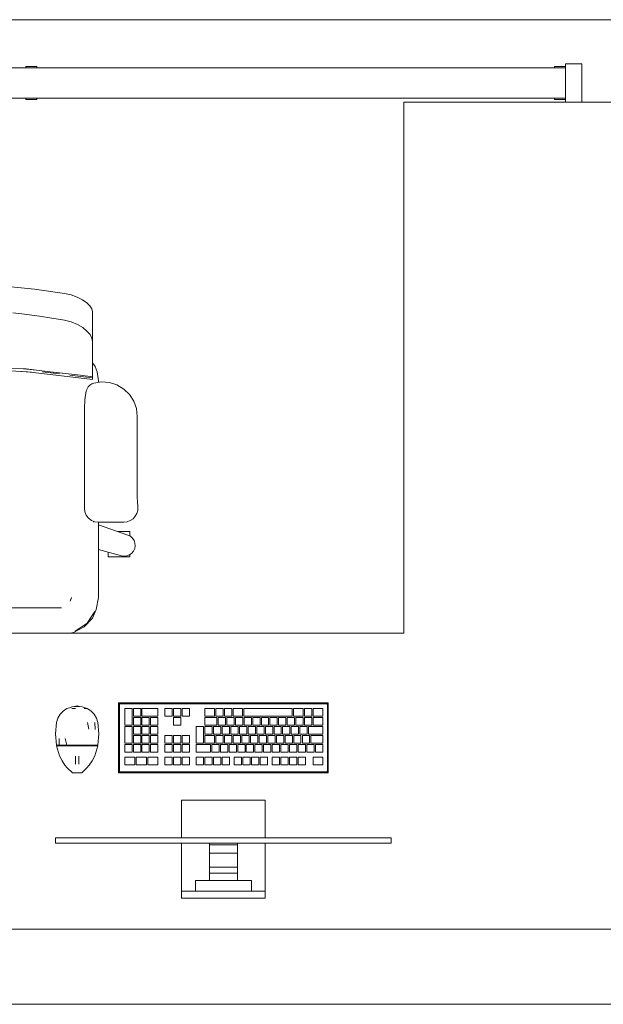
# Model space of a CAD drawing. Header units: millimetres. Extents: x 321 to 585, y -277 to 9.
# Tile 537 of 656: x 353.88 to 356, y -135.64 to -132.06. Entities that reach past the tile are written whole.
import ezdxf

# ---------------------------------------------------------------- set-up
doc = ezdxf.new("R2010")
doc.units = ezdxf.units.MM
doc.header["$MEASUREMENT"] = 0
doc.layers.get('0').update_dxf_attribs({"lineweight": 18})
for name, color, linetype, lineweight in [('IFC-Elemento construtivo genérico-Contorno', 253, 'Continuous', 5), ('IFC-Elemento de mobília-Contorno', 152, 'Continuous', 5), ('IFC-Janela-Contorno', 142, 'Continuous', 5), ('IFC-Laje-Contorno', 134, 'Continuous', 5), ('IFC-Viga-Contorno', 66, 'Continuous', 5)]:
    doc.layers.add(name, color=color, linetype=linetype, lineweight=lineweight)

msp = doc.modelspace()

# ---------------------------------------------------------------- linework, layer by layer
msp.add_line((375.2952, -132.0604), (344.7747, -132.0604))
at = {"layer": 'IFC-Elemento construtivo genérico-Contorno', "lineweight": 5}
for p, q in [((354.0574, -134.5591), (354.0664, -134.5558)), ((354.0664, -134.5558), (354.076, -134.5542)), ((354.076, -134.5542), (354.0853, -134.5526)), ((354.076, -134.5542), (354.0945, -134.5542)), ((354.0853, -134.5526), (354.0945, -134.5542)), ((354.0945, -134.5542), (354.1041, -134.5558)), ((354.1041, -134.5558), (354.1221, -134.5624)), ((354.2354, -134.5417), (354.2379, -134.5441)), ((354.2354, -134.7957), (354.2354, -134.5417)), ((354.2354, -134.5417), (354.9974, -134.5417)), ((354.2379, -134.5441), (354.2395, -134.5458)), ((354.2386, -134.548), (354.2392, -134.5465)), ((354.2386, -134.548), (354.2389, -134.5472)), ((354.2386, -134.7893), (354.2386, -134.548)), ((354.2389, -134.5472), (354.2392, -134.5465)), ((354.2392, -134.5465), (354.2395, -134.5458)), ((354.2395, -134.5458), (354.2418, -134.5448)), ((354.2395, -134.5458), (354.2409, -134.5452)), ((354.2409, -134.5452), (354.2413, -134.545)), ((354.2413, -134.545), (354.2418, -134.5448)), ((354.2418, -134.5448), (354.9911, -134.5448)), ((354.9911, -134.5448), (354.9919, -134.5452)), ((354.9911, -134.5448), (354.9926, -134.5455)), ((354.9919, -134.5452), (354.9933, -134.5458)), ((354.9926, -134.5455), (354.9933, -134.5458)), ((354.9933, -134.5458), (354.9949, -134.5441)), ((354.9933, -134.5458), (354.9939, -134.5472)), ((354.9933, -134.5458), (354.9942, -134.548)), ((354.9939, -134.5472), (354.9941, -134.5476)), ((354.9941, -134.5476), (354.9942, -134.548)), ((354.9942, -134.7893), (354.9942, -134.548)), ((354.9946, -134.5474), (354.9955, -134.5454)), ((354.9946, -134.5474), (354.9949, -134.5467)), ((354.9949, -134.5441), (354.9974, -134.5417)), ((354.9949, -134.5467), (354.9955, -134.5454)), ((354.9974, -134.7957), (354.9974, -134.5417)), ((354.0151, -134.5971), (354.0233, -134.5829)), ((354.0233, -134.5829), (354.0346, -134.5712)), ((354.0346, -134.5712), (354.039, -134.5684)), ((354.039, -134.5684), (354.0485, -134.5624)), ((354.0485, -134.5624), (354.0574, -134.5591)), ((354.0657, -134.5624), (354.0788, -134.5624)), ((354.0722, -134.5624), (354.0788, -134.5624)), ((354.1113, -134.5624), (354.1188, -134.5624)), ((354.1113, -134.5624), (354.1155, -134.5624)), ((354.1221, -134.5624), (354.1315, -134.5684)), ((354.1315, -134.5684), (354.1359, -134.5712)), ((354.1359, -134.5712), (354.1472, -134.5829)), ((354.1472, -134.5829), (354.1555, -134.5971)), ((354.2582, -134.6227), (354.2582, -134.5623)), ((354.2582, -134.5623), (354.2848, -134.5623)), ((354.2848, -134.6227), (354.2848, -134.5623)), ((354.2896, -134.5901), (354.2896, -134.5623)), ((354.2896, -134.5623), (354.3161, -134.5623)), ((354.2896, -134.5901), (354.3161, -134.5901)), ((354.3161, -134.5901), (354.3161, -134.5623)), ((354.3209, -134.5901), (354.3209, -134.5623)), ((354.3209, -134.5623), (354.3788, -134.5623)), ((354.3209, -134.5901), (354.3788, -134.5901)), ((354.3788, -134.5901), (354.3788, -134.5623)), ((354.4038, -134.5623), (354.4303, -134.5623)), ((354.4038, -134.5901), (354.4038, -134.5623)), ((354.4038, -134.5901), (354.4303, -134.5901)), ((354.4303, -134.5901), (354.4303, -134.5623)), ((354.4352, -134.5623), (354.4617, -134.5623)), ((354.4352, -134.5901), (354.4352, -134.5623)), ((354.4352, -134.5901), (354.4617, -134.5901)), ((354.4617, -134.5901), (354.4617, -134.5623)), ((354.4665, -134.5623), (354.493, -134.5623)), ((354.4665, -134.5901), (354.4665, -134.5623)), ((354.4665, -134.5901), (354.493, -134.5901)), ((354.493, -134.5901), (354.493, -134.5623)), ((354.5495, -134.5901), (354.5495, -134.5623)), ((354.5495, -134.5623), (354.5841, -134.5623)), ((354.5495, -134.5901), (354.5841, -134.5901)), ((354.5841, -134.5901), (354.5841, -134.5623)), ((354.5889, -134.5901), (354.5889, -134.5623)), ((354.5889, -134.5623), (354.6154, -134.5623)), ((354.5889, -134.5901), (354.6154, -134.5901)), ((354.6154, -134.5901), (354.6154, -134.5623)), ((354.6202, -134.5901), (354.6202, -134.5623)), ((354.6202, -134.5623), (354.6468, -134.5623)), ((354.6202, -134.5901), (354.6468, -134.5901)), ((354.6468, -134.5901), (354.6468, -134.5623)), ((354.6516, -134.5901), (354.6516, -134.5623)), ((354.6516, -134.5623), (354.686, -134.5623)), ((354.6516, -134.5901), (354.686, -134.5901)), ((354.686, -134.5901), (354.686, -134.5623)), ((354.6908, -134.5901), (354.6908, -134.5623)), ((354.6908, -134.5623), (354.8666, -134.5623)), ((354.6908, -134.5901), (354.8666, -134.5901)), ((354.8666, -134.5901), (354.8666, -134.5623)), ((354.8715, -134.5901), (354.8715, -134.5623)), ((354.8715, -134.5623), (354.9063, -134.5623)), ((354.8715, -134.5901), (354.9063, -134.5901)), ((354.9063, -134.5901), (354.9063, -134.5623)), ((354.9111, -134.5901), (354.9111, -134.5623)), ((354.9111, -134.5623), (354.9376, -134.5623)), ((354.9111, -134.5901), (354.9376, -134.5901)), ((354.9376, -134.5901), (354.9376, -134.5623)), ((354.9424, -134.5901), (354.9424, -134.5623)), ((354.9424, -134.5623), (354.9772, -134.5623)), ((354.9424, -134.5901), (354.9772, -134.5901)), ((354.9772, -134.5901), (354.9772, -134.5623)), ((354.0068, -134.654), (354.0104, -134.6127)), ((354.0104, -134.6127), (354.0151, -134.5971)), ((354.1227, -134.6127), (354.1283, -134.6367)), ((354.1501, -134.6127), (354.1505, -134.6377)), ((354.1555, -134.5971), (354.1601, -134.6127)), ((354.1601, -134.6127), (354.1637, -134.654)), ((354.2582, -134.6227), (354.2848, -134.6227)), ((354.2582, -134.6878), (354.2582, -134.6275)), ((354.2582, -134.6275), (354.2848, -134.6275)), ((354.2848, -134.6878), (354.2848, -134.6275)), ((354.2896, -134.6227), (354.2896, -134.5949)), ((354.2896, -134.5949), (354.3161, -134.5949)), ((354.2896, -134.6227), (354.3161, -134.6227)), ((354.2896, -134.6553), (354.2896, -134.6275)), ((354.2896, -134.6275), (354.3161, -134.6275)), ((354.3161, -134.6227), (354.3161, -134.5949)), ((354.3161, -134.6553), (354.3161, -134.6275)), ((354.3209, -134.6227), (354.3209, -134.5949)), ((354.3209, -134.5949), (354.3475, -134.5949)), ((354.3209, -134.6227), (354.3475, -134.6227)), ((354.3209, -134.6553), (354.3209, -134.6275)), ((354.3209, -134.6275), (354.3475, -134.6275)), ((354.3475, -134.6227), (354.3475, -134.5949)), ((354.3475, -134.6553), (354.3475, -134.6275)), ((354.3523, -134.6227), (354.3523, -134.5949)), ((354.3523, -134.5949), (354.3788, -134.5949)), ((354.3523, -134.6227), (354.3788, -134.6227)), ((354.3523, -134.6553), (354.3523, -134.6275)), ((354.3523, -134.6275), (354.3788, -134.6275)), ((354.3788, -134.6227), (354.3788, -134.5949)), ((354.3788, -134.6553), (354.3788, -134.6275)), ((354.4352, -134.6227), (354.4352, -134.5949)), ((354.4352, -134.5949), (354.4617, -134.5949)), ((354.4352, -134.6227), (354.4617, -134.6227)), ((354.4617, -134.6227), (354.4617, -134.5949)), ((354.5182, -134.6878), (354.5182, -134.6275)), ((354.5182, -134.6275), (354.5447, -134.6275)), ((354.5447, -134.6878), (354.5447, -134.6275)), ((354.5495, -134.6227), (354.5495, -134.5949)), ((354.5495, -134.5949), (354.5927, -134.5949)), ((354.5495, -134.6227), (354.5927, -134.6227)), ((354.5495, -134.6553), (354.5495, -134.6275)), ((354.5495, -134.6275), (354.576, -134.6275)), ((354.576, -134.6553), (354.576, -134.6275)), ((354.5809, -134.6553), (354.5809, -134.6275)), ((354.5809, -134.6275), (354.6074, -134.6275)), ((354.5927, -134.6227), (354.5927, -134.5949)), ((354.5975, -134.6227), (354.5975, -134.5949)), ((354.5975, -134.5949), (354.6241, -134.5949)), ((354.5975, -134.6227), (354.6241, -134.6227)), ((354.6074, -134.6553), (354.6074, -134.6275)), ((354.6122, -134.6553), (354.6122, -134.6275)), ((354.6122, -134.6275), (354.6387, -134.6275)), ((354.6241, -134.6227), (354.6241, -134.5949)), ((354.6289, -134.6227), (354.6289, -134.5949)), ((354.6289, -134.5949), (354.6554, -134.5949)), ((354.6289, -134.6227), (354.6554, -134.6227)), ((354.6387, -134.6553), (354.6387, -134.6275)), ((354.6436, -134.6553), (354.6436, -134.6275)), ((354.6436, -134.6275), (354.6701, -134.6275)), ((354.6554, -134.6227), (354.6554, -134.5949)), ((354.6602, -134.6227), (354.6602, -134.5949)), ((354.6602, -134.5949), (354.6868, -134.5949)), ((354.6602, -134.6227), (354.6868, -134.6227)), ((354.6701, -134.6553), (354.6701, -134.6275)), ((354.6749, -134.6553), (354.6749, -134.6275)), ((354.6749, -134.6275), (354.7015, -134.6275)), ((354.6868, -134.6227), (354.6868, -134.5949)), ((354.6916, -134.6227), (354.6916, -134.5949)), ((354.6916, -134.5949), (354.7181, -134.5949)), ((354.6916, -134.6227), (354.7181, -134.6227)), ((354.7015, -134.6553), (354.7015, -134.6275)), ((354.7063, -134.6553), (354.7063, -134.6275)), ((354.7063, -134.6275), (354.7328, -134.6275)), ((354.7181, -134.6227), (354.7181, -134.5949)), ((354.723, -134.6227), (354.723, -134.5949)), ((354.723, -134.5949), (354.7495, -134.5949)), ((354.723, -134.6227), (354.7495, -134.6227)), ((354.7328, -134.6553), (354.7328, -134.6275)), ((354.7376, -134.6553), (354.7376, -134.6275)), ((354.7376, -134.6275), (354.7642, -134.6275)), ((354.7495, -134.6227), (354.7495, -134.5949)), ((354.7543, -134.6227), (354.7543, -134.5949)), ((354.7543, -134.5949), (354.7808, -134.5949)), ((354.7543, -134.6227), (354.7808, -134.6227)), ((354.7642, -134.6553), (354.7642, -134.6275)), ((354.769, -134.6553), (354.769, -134.6275)), ((354.769, -134.6275), (354.7955, -134.6275)), ((354.7808, -134.6227), (354.7808, -134.5949)), ((354.7857, -134.6227), (354.7857, -134.5949)), ((354.7857, -134.5949), (354.8122, -134.5949)), ((354.7857, -134.6227), (354.8122, -134.6227)), ((354.7955, -134.6553), (354.7955, -134.6275)), ((354.8003, -134.6553), (354.8003, -134.6275)), ((354.8003, -134.6275), (354.8269, -134.6275)), ((354.8122, -134.6227), (354.8122, -134.5949)), ((354.817, -134.6227), (354.817, -134.5949)), ((354.817, -134.5949), (354.8435, -134.5949)), ((354.817, -134.6227), (354.8435, -134.6227)), ((354.8269, -134.6553), (354.8269, -134.6275)), ((354.8317, -134.6553), (354.8317, -134.6275)), ((354.8317, -134.6275), (354.8582, -134.6275)), ((354.8435, -134.6227), (354.8435, -134.5949)), ((354.8484, -134.6227), (354.8484, -134.5949)), ((354.8484, -134.5949), (354.8749, -134.5949)), ((354.8484, -134.6227), (354.8749, -134.6227)), ((354.8582, -134.6553), (354.8582, -134.6275)), ((354.8631, -134.6553), (354.8631, -134.6275)), ((354.8631, -134.6275), (354.8896, -134.6275)), ((354.8749, -134.6227), (354.8749, -134.5949)), ((354.8797, -134.6227), (354.8797, -134.5949)), ((354.8797, -134.5949), (354.9063, -134.5949)), ((354.8797, -134.6227), (354.9063, -134.6227)), ((354.8896, -134.6553), (354.8896, -134.6275)), ((354.8944, -134.6553), (354.8944, -134.6275)), ((354.8944, -134.6275), (354.9209, -134.6275)), ((354.9063, -134.6227), (354.9063, -134.5949)), ((354.9111, -134.6227), (354.9111, -134.5949)), ((354.9111, -134.5949), (354.9376, -134.5949)), ((354.9111, -134.6227), (354.9376, -134.6227)), ((354.9209, -134.6553), (354.9209, -134.6275)), ((354.9258, -134.6553), (354.9258, -134.6275)), ((354.9258, -134.6275), (354.9772, -134.6275)), ((354.9376, -134.6227), (354.9376, -134.5949)), ((354.9424, -134.6227), (354.9424, -134.5949)), ((354.9424, -134.5949), (354.9772, -134.5949)), ((354.9424, -134.6227), (354.9772, -134.6227)), ((354.9772, -134.6227), (354.9772, -134.5949)), ((354.9772, -134.6553), (354.9772, -134.6275)), ((354.0068, -134.654), (354.0101, -134.6953)), ((354.1604, -134.6953), (354.1637, -134.654)), ((354.2896, -134.6553), (354.3161, -134.6553)), ((354.2896, -134.6878), (354.2896, -134.6601)), ((354.2896, -134.6601), (354.3161, -134.6601)), ((354.3161, -134.6878), (354.3161, -134.6601)), ((354.3209, -134.6553), (354.3475, -134.6553)), ((354.3209, -134.6878), (354.3209, -134.6601)), ((354.3209, -134.6601), (354.3475, -134.6601)), ((354.3475, -134.6878), (354.3475, -134.6601)), ((354.3523, -134.6553), (354.3788, -134.6553)), ((354.3523, -134.6878), (354.3523, -134.6601)), ((354.3523, -134.6601), (354.3788, -134.6601)), ((354.3788, -134.6878), (354.3788, -134.6601)), ((354.4038, -134.6601), (354.4303, -134.6601)), ((354.4038, -134.6878), (354.4038, -134.6601)), ((354.4303, -134.6878), (354.4303, -134.6601)), ((354.4352, -134.6601), (354.4617, -134.6601)), ((354.4352, -134.6878), (354.4352, -134.6601)), ((354.4617, -134.6878), (354.4617, -134.6601)), ((354.4665, -134.6601), (354.493, -134.6601)), ((354.4665, -134.6878), (354.4665, -134.6601)), ((354.493, -134.6878), (354.493, -134.6601)), ((354.5495, -134.6553), (354.576, -134.6553)), ((354.5495, -134.6878), (354.5495, -134.6601)), ((354.5495, -134.6601), (354.5848, -134.6601)), ((354.5809, -134.6553), (354.6074, -134.6553)), ((354.5848, -134.6878), (354.5848, -134.6601)), ((354.5896, -134.6878), (354.5896, -134.6601)), ((354.5896, -134.6601), (354.6162, -134.6601)), ((354.6122, -134.6553), (354.6387, -134.6553)), ((354.6162, -134.6878), (354.6162, -134.6601)), ((354.621, -134.6878), (354.621, -134.6601)), ((354.621, -134.6601), (354.6475, -134.6601)), ((354.6436, -134.6553), (354.6701, -134.6553)), ((354.6475, -134.6878), (354.6475, -134.6601)), ((354.6523, -134.6878), (354.6523, -134.6601)), ((354.6523, -134.6601), (354.6789, -134.6601)), ((354.6749, -134.6553), (354.7015, -134.6553)), ((354.6789, -134.6878), (354.6789, -134.6601)), ((354.6837, -134.6878), (354.6837, -134.6601)), ((354.6837, -134.6601), (354.7102, -134.6601)), ((354.7063, -134.6553), (354.7328, -134.6553)), ((354.7102, -134.6878), (354.7102, -134.6601)), ((354.715, -134.6878), (354.715, -134.6601)), ((354.715, -134.6601), (354.7416, -134.6601)), ((354.7376, -134.6553), (354.7642, -134.6553)), ((354.7416, -134.6878), (354.7416, -134.6601)), ((354.7464, -134.6878), (354.7464, -134.6601)), ((354.7464, -134.6601), (354.7729, -134.6601)), ((354.769, -134.6553), (354.7955, -134.6553)), ((354.7729, -134.6878), (354.7729, -134.6601)), ((354.7778, -134.6878), (354.7778, -134.6601)), ((354.7778, -134.6601), (354.8043, -134.6601)), ((354.8003, -134.6553), (354.8269, -134.6553)), ((354.8043, -134.6878), (354.8043, -134.6601)), ((354.8091, -134.6878), (354.8091, -134.6601)), ((354.8091, -134.6601), (354.8356, -134.6601)), ((354.8317, -134.6553), (354.8582, -134.6553)), ((354.8356, -134.6878), (354.8356, -134.6601)), ((354.8405, -134.6878), (354.8405, -134.6601)), ((354.8405, -134.6601), (354.867, -134.6601)), ((354.8631, -134.6553), (354.8896, -134.6553)), ((354.867, -134.6878), (354.867, -134.6601)), ((354.8718, -134.6878), (354.8718, -134.6601)), ((354.8718, -134.6601), (354.8983, -134.6601)), ((354.8944, -134.6553), (354.9209, -134.6553)), ((354.8983, -134.6878), (354.8983, -134.6601)), ((354.9032, -134.6878), (354.9032, -134.6601)), ((354.9032, -134.6601), (354.9297, -134.6601)), ((354.9258, -134.6553), (354.9772, -134.6553)), ((354.9297, -134.6878), (354.9297, -134.6601)), ((354.9345, -134.6878), (354.9345, -134.6601)), ((354.9345, -134.6601), (354.9772, -134.6601)), ((354.9772, -134.6878), (354.9772, -134.6601)), ((354.0101, -134.6953), (354.0152, -134.6953)), ((354.0104, -134.697), (354.0215, -134.7342)), ((354.0104, -134.697), (354.0204, -134.697)), ((354.012, -134.697), (354.012, -134.6953)), ((354.0145, -134.697), (354.0169, -134.697)), ((354.0152, -134.6953), (354.0202, -134.6953)), ((354.0169, -134.697), (354.0194, -134.697)), ((354.0194, -134.697), (354.0218, -134.697)), ((354.02, -134.6704), (354.0202, -134.6953)), ((354.0202, -134.6953), (354.0339, -134.6953)), ((354.0204, -134.697), (354.0341, -134.697)), ((354.0218, -134.697), (354.0218, -134.6953)), ((354.0285, -134.697), (354.0352, -134.697)), ((354.0339, -134.6953), (354.0477, -134.6953)), ((354.0341, -134.697), (354.0478, -134.697)), ((354.0419, -134.697), (354.0486, -134.697)), ((354.0421, -134.6713), (354.0477, -134.6953)), ((354.0477, -134.6953), (354.0665, -134.6953)), ((354.0478, -134.697), (354.0665, -134.697)), ((354.0578, -134.697), (354.0669, -134.697)), ((354.0665, -134.6953), (354.0853, -134.6953)), ((354.0665, -134.697), (354.0853, -134.697)), ((354.0761, -134.697), (354.0853, -134.697)), ((354.0853, -134.697), (354.0853, -134.6953)), ((354.0853, -134.6953), (354.104, -134.6953)), ((354.0853, -134.697), (354.104, -134.697)), ((354.0853, -134.697), (354.0944, -134.697)), ((354.1036, -134.697), (354.1127, -134.697)), ((354.104, -134.6953), (354.1228, -134.6953)), ((354.104, -134.697), (354.1227, -134.697)), ((354.1219, -134.697), (354.1286, -134.697)), ((354.1227, -134.697), (354.1364, -134.697)), ((354.1228, -134.6953), (354.1366, -134.6953)), ((354.1353, -134.697), (354.142, -134.697)), ((354.1364, -134.697), (354.1501, -134.697)), ((354.1366, -134.6953), (354.1503, -134.6953)), ((354.1487, -134.697), (354.1487, -134.6953)), ((354.1487, -134.697), (354.1511, -134.697)), ((354.1491, -134.7342), (354.1601, -134.697)), ((354.1501, -134.697), (354.1601, -134.697)), ((354.1503, -134.6953), (354.1554, -134.6953)), ((354.1511, -134.697), (354.1536, -134.697)), ((354.1536, -134.697), (354.1551, -134.697)), ((354.1551, -134.697), (354.1568, -134.697)), ((354.1554, -134.6953), (354.1604, -134.6953)), ((354.1585, -134.697), (354.1585, -134.6953)), ((354.2582, -134.6878), (354.2848, -134.6878)), ((354.2582, -134.7204), (354.2582, -134.6927)), ((354.2582, -134.6927), (354.2848, -134.6927)), ((354.2848, -134.7204), (354.2848, -134.6927)), ((354.2896, -134.6878), (354.3161, -134.6878)), ((354.2896, -134.7204), (354.2896, -134.6927)), ((354.2896, -134.6927), (354.3161, -134.6927)), ((354.3161, -134.7204), (354.3161, -134.6927)), ((354.3209, -134.6878), (354.3475, -134.6878)), ((354.3209, -134.7204), (354.3209, -134.6927)), ((354.3209, -134.6927), (354.3475, -134.6927)), ((354.3475, -134.7204), (354.3475, -134.6927)), ((354.3523, -134.6878), (354.3788, -134.6878)), ((354.3523, -134.7204), (354.3523, -134.6927)), ((354.3523, -134.6927), (354.3788, -134.6927)), ((354.3788, -134.7204), (354.3788, -134.6927)), ((354.4038, -134.6878), (354.4303, -134.6878)), ((354.4038, -134.7204), (354.4038, -134.6927)), ((354.4038, -134.6927), (354.4303, -134.6927)), ((354.4303, -134.7204), (354.4303, -134.6927)), ((354.4352, -134.6878), (354.4617, -134.6878)), ((354.4352, -134.7204), (354.4352, -134.6927)), ((354.4352, -134.6927), (354.4617, -134.6927)), ((354.4617, -134.7204), (354.4617, -134.6927)), ((354.4665, -134.6878), (354.493, -134.6878)), ((354.4665, -134.7204), (354.4665, -134.6927)), ((354.4665, -134.6927), (354.493, -134.6927)), ((354.493, -134.7204), (354.493, -134.6927)), ((354.5182, -134.6878), (354.5447, -134.6878)), ((354.5182, -134.7204), (354.5182, -134.6927)), ((354.5182, -134.6927), (354.5696, -134.6927)), ((354.5495, -134.6878), (354.5848, -134.6878)), ((354.5696, -134.7204), (354.5696, -134.6927)), ((354.5744, -134.7204), (354.5744, -134.6927)), ((354.5744, -134.6927), (354.6009, -134.6927)), ((354.5896, -134.6878), (354.6162, -134.6878)), ((354.6009, -134.7204), (354.6009, -134.6927)), ((354.6057, -134.7204), (354.6057, -134.6927)), ((354.6057, -134.6927), (354.6323, -134.6927)), ((354.621, -134.6878), (354.6475, -134.6878)), ((354.6323, -134.7204), (354.6323, -134.6927)), ((354.6371, -134.7204), (354.6371, -134.6927)), ((354.6371, -134.6927), (354.6636, -134.6927)), ((354.6523, -134.6878), (354.6789, -134.6878)), ((354.6636, -134.7204), (354.6636, -134.6927)), ((354.6684, -134.7204), (354.6684, -134.6927)), ((354.6684, -134.6927), (354.695, -134.6927)), ((354.6837, -134.6878), (354.7102, -134.6878)), ((354.695, -134.7204), (354.695, -134.6927)), ((354.6998, -134.7204), (354.6998, -134.6927)), ((354.6998, -134.6927), (354.7263, -134.6927)), ((354.715, -134.6878), (354.7416, -134.6878)), ((354.7263, -134.7204), (354.7263, -134.6927)), ((354.7312, -134.7204), (354.7312, -134.6927)), ((354.7312, -134.6927), (354.7577, -134.6927)), ((354.7464, -134.6878), (354.7729, -134.6878)), ((354.7577, -134.7204), (354.7577, -134.6927)), ((354.7625, -134.7204), (354.7625, -134.6927)), ((354.7625, -134.6927), (354.789, -134.6927)), ((354.7778, -134.6878), (354.8043, -134.6878)), ((354.789, -134.7204), (354.789, -134.6927)), ((354.7939, -134.7204), (354.7939, -134.6927)), ((354.7939, -134.6927), (354.8204, -134.6927)), ((354.8091, -134.6878), (354.8356, -134.6878)), ((354.8204, -134.7204), (354.8204, -134.6927)), ((354.8252, -134.7204), (354.8252, -134.6927)), ((354.8252, -134.6927), (354.8517, -134.6927)), ((354.8405, -134.6878), (354.867, -134.6878)), ((354.8517, -134.7204), (354.8517, -134.6927)), ((354.8566, -134.7204), (354.8566, -134.6927)), ((354.8566, -134.6927), (354.8831, -134.6927)), ((354.8718, -134.6878), (354.8983, -134.6878)), ((354.8831, -134.7204), (354.8831, -134.6927)), ((354.8879, -134.7204), (354.8879, -134.6927)), ((354.8879, -134.6927), (354.9145, -134.6927)), ((354.9032, -134.6878), (354.9297, -134.6878)), ((354.9145, -134.7204), (354.9145, -134.6927)), ((354.9193, -134.7204), (354.9193, -134.6927)), ((354.9193, -134.6927), (354.9458, -134.6927)), ((354.9345, -134.6878), (354.9772, -134.6878)), ((354.9458, -134.7204), (354.9458, -134.6927)), ((354.9506, -134.7204), (354.9506, -134.6927)), ((354.9506, -134.6927), (354.9772, -134.6927)), ((354.9772, -134.7204), (354.9772, -134.6927)), ((354.0215, -134.7342), (354.031, -134.7515)), ((354.0792, -134.7398), (354.0792, -134.7351)), ((354.0919, -134.7398), (354.0919, -134.7351)), ((354.1395, -134.7515), (354.1491, -134.7342)), ((354.2582, -134.7204), (354.2848, -134.7204)), ((354.2896, -134.7204), (354.3161, -134.7204)), ((354.3209, -134.7204), (354.3475, -134.7204)), ((354.3523, -134.7204), (354.3788, -134.7204)), ((354.4038, -134.7204), (354.4303, -134.7204)), ((354.4352, -134.7204), (354.4617, -134.7204)), ((354.4665, -134.7204), (354.493, -134.7204)), ((354.5182, -134.7204), (354.5696, -134.7204)), ((354.5744, -134.7204), (354.6009, -134.7204)), ((354.6057, -134.7204), (354.6323, -134.7204)), ((354.6371, -134.7204), (354.6636, -134.7204)), ((354.6684, -134.7204), (354.695, -134.7204)), ((354.6998, -134.7204), (354.7263, -134.7204)), ((354.7312, -134.7204), (354.7577, -134.7204)), ((354.7625, -134.7204), (354.789, -134.7204)), ((354.7939, -134.7204), (354.8204, -134.7204)), ((354.8252, -134.7204), (354.8517, -134.7204)), ((354.8566, -134.7204), (354.8831, -134.7204)), ((354.8879, -134.7204), (354.9145, -134.7204)), ((354.9193, -134.7204), (354.9458, -134.7204)), ((354.9506, -134.7204), (354.9772, -134.7204)), ((354.031, -134.7515), (354.041, -134.7677)), ((354.041, -134.7677), (354.0495, -134.7773)), ((354.0792, -134.7449), (354.0792, -134.7398)), ((354.0792, -134.75), (354.0792, -134.7449)), ((354.0792, -134.7547), (354.0792, -134.75)), ((354.0792, -134.7588), (354.0792, -134.7547)), ((354.0792, -134.7619), (354.0792, -134.7588)), ((354.0792, -134.7639), (354.0792, -134.7619)), ((354.0792, -134.7646), (354.0792, -134.7639)), ((354.0919, -134.7449), (354.0919, -134.7398)), ((354.0919, -134.75), (354.0919, -134.7449)), ((354.0919, -134.7547), (354.0919, -134.75)), ((354.0919, -134.7588), (354.0919, -134.7547)), ((354.0919, -134.7619), (354.0919, -134.7588)), ((354.0919, -134.7639), (354.0919, -134.7619)), ((354.0919, -134.7646), (354.0919, -134.7639)), ((354.121, -134.7773), (354.1295, -134.7677)), ((354.1295, -134.7677), (354.1395, -134.7515)), ((354.2582, -134.7386), (354.295, -134.7386)), ((354.2582, -134.7664), (354.2582, -134.7386)), ((354.2582, -134.7664), (354.295, -134.7664)), ((354.295, -134.7664), (354.295, -134.7386)), ((354.3002, -134.7386), (354.3369, -134.7386)), ((354.3002, -134.7664), (354.3002, -134.7386)), ((354.3002, -134.7664), (354.3369, -134.7664)), ((354.3369, -134.7664), (354.3369, -134.7386)), ((354.3421, -134.7664), (354.3421, -134.7386)), ((354.3421, -134.7386), (354.3788, -134.7386)), ((354.3421, -134.7664), (354.3788, -134.7664)), ((354.3788, -134.7664), (354.3788, -134.7386)), ((354.4038, -134.7664), (354.4038, -134.7386)), ((354.4038, -134.7386), (354.4303, -134.7386)), ((354.4038, -134.7664), (354.4303, -134.7664)), ((354.4303, -134.7664), (354.4303, -134.7386)), ((354.4352, -134.7664), (354.4352, -134.7386)), ((354.4352, -134.7386), (354.4617, -134.7386)), ((354.4352, -134.7664), (354.4617, -134.7664)), ((354.4617, -134.7664), (354.4617, -134.7386)), ((354.4665, -134.7664), (354.4665, -134.7386)), ((354.4665, -134.7386), (354.493, -134.7386)), ((354.4665, -134.7664), (354.493, -134.7664)), ((354.493, -134.7664), (354.493, -134.7386)), ((354.5182, -134.7664), (354.5182, -134.7386)), ((354.5182, -134.7386), (354.5447, -134.7386)), ((354.5182, -134.7664), (354.5447, -134.7664)), ((354.5447, -134.7664), (354.5447, -134.7386)), ((354.5496, -134.7664), (354.5496, -134.7386)), ((354.5496, -134.7386), (354.5761, -134.7386)), ((354.5496, -134.7664), (354.5761, -134.7664)), ((354.5761, -134.7664), (354.5761, -134.7386)), ((354.5809, -134.7664), (354.5809, -134.7386)), ((354.5809, -134.7386), (354.6074, -134.7386)), ((354.5809, -134.7664), (354.6074, -134.7664)), ((354.6074, -134.7664), (354.6074, -134.7386)), ((354.6123, -134.7664), (354.6123, -134.7386)), ((354.6123, -134.7386), (354.6388, -134.7386)), ((354.6123, -134.7664), (354.6388, -134.7664)), ((354.6388, -134.7664), (354.6388, -134.7386)), ((354.656, -134.7664), (354.656, -134.7386)), ((354.656, -134.7386), (354.6826, -134.7386)), ((354.656, -134.7664), (354.6826, -134.7664)), ((354.6826, -134.7664), (354.6826, -134.7386)), ((354.6874, -134.7664), (354.6874, -134.7386)), ((354.6874, -134.7386), (354.7139, -134.7386)), ((354.6874, -134.7664), (354.7139, -134.7664)), ((354.7139, -134.7664), (354.7139, -134.7386)), ((354.7187, -134.7664), (354.7187, -134.7386)), ((354.7187, -134.7386), (354.7453, -134.7386)), ((354.7187, -134.7664), (354.7453, -134.7664)), ((354.7453, -134.7664), (354.7453, -134.7386)), ((354.7501, -134.7664), (354.7501, -134.7386)), ((354.7501, -134.7386), (354.7766, -134.7386)), ((354.7501, -134.7664), (354.7766, -134.7664)), ((354.7766, -134.7664), (354.7766, -134.7386)), ((354.7939, -134.7664), (354.7939, -134.7386)), ((354.7939, -134.7386), (354.8204, -134.7386)), ((354.7939, -134.7664), (354.8204, -134.7664)), ((354.8204, -134.7664), (354.8204, -134.7386)), ((354.8252, -134.7664), (354.8252, -134.7386)), ((354.8252, -134.7386), (354.8517, -134.7386)), ((354.8252, -134.7664), (354.8517, -134.7664)), ((354.8517, -134.7664), (354.8517, -134.7386)), ((354.8566, -134.7664), (354.8566, -134.7386)), ((354.8566, -134.7386), (354.8831, -134.7386)), ((354.8566, -134.7664), (354.8831, -134.7664)), ((354.8831, -134.7664), (354.8831, -134.7386)), ((354.8879, -134.7664), (354.8879, -134.7386)), ((354.8879, -134.7386), (354.9145, -134.7386)), ((354.8879, -134.7664), (354.9145, -134.7664)), ((354.9145, -134.7664), (354.9145, -134.7386)), ((354.9428, -134.7664), (354.9428, -134.7386)), ((354.9428, -134.7386), (354.9781, -134.7386)), ((354.9428, -134.7664), (354.9781, -134.7664)), ((354.9781, -134.7664), (354.9781, -134.7386)), ((354.0495, -134.7773), (354.0679, -134.7957)), ((354.0679, -134.7957), (354.0703, -134.7957)), ((354.0703, -134.7957), (354.0727, -134.7957)), ((354.0727, -134.7957), (354.0747, -134.7957)), ((354.0747, -134.7957), (354.0766, -134.7957)), ((354.0766, -134.7957), (354.0809, -134.7957)), ((354.0809, -134.7957), (354.0853, -134.7957)), ((354.0853, -134.7957), (354.0896, -134.7957)), ((354.0896, -134.7957), (354.0939, -134.7957)), ((354.0939, -134.7957), (354.0958, -134.7957)), ((354.0958, -134.7957), (354.0978, -134.7957)), ((354.0978, -134.7957), (354.1002, -134.7957)), ((354.1002, -134.7957), (354.1026, -134.7957)), ((354.1026, -134.7957), (354.121, -134.7773)), ((354.2354, -134.7957), (354.2379, -134.7932)), ((354.2354, -134.7957), (354.9974, -134.7957)), ((354.2379, -134.7906), (354.2386, -134.7893)), ((354.2379, -134.7906), (354.2383, -134.79)), ((354.2379, -134.7932), (354.2395, -134.7916)), ((354.2383, -134.79), (354.2386, -134.7893)), ((354.2386, -134.7893), (354.2395, -134.7916)), ((354.2386, -134.7893), (354.2389, -134.7901)), ((354.2395, -134.7916), (354.2402, -134.7919)), ((354.2402, -134.7919), (354.2418, -134.7925)), ((354.2402, -134.7919), (354.2409, -134.7921)), ((354.2409, -134.7921), (354.2418, -134.7925)), ((354.2418, -134.7925), (354.9911, -134.7925)), ((354.9911, -134.7925), (354.9933, -134.7916)), ((354.9917, -134.7928), (354.9924, -134.7931)), ((354.9924, -134.7931), (354.9937, -134.7938)), ((354.9933, -134.7916), (354.9936, -134.7908)), ((354.9933, -134.7916), (354.9949, -134.7932)), ((354.9936, -134.7908), (354.9942, -134.7893)), ((354.9936, -134.7908), (354.9939, -134.7901)), ((354.9939, -134.7901), (354.9942, -134.7893)), ((354.9942, -134.7893), (354.9949, -134.7906)), ((354.9942, -134.7893), (354.9955, -134.7919)), ((354.9949, -134.7932), (354.9974, -134.7957)), ((354.464, -135.0322), (354.464, -134.8949)), ((354.464, -134.8949), (354.7688, -134.8949)), ((354.7688, -135.0322), (354.7688, -134.8949)), ((354.0068, -135.0322), (354.0072, -135.0322)), ((354.0068, -135.0512), (354.0068, -135.0322)), ((354.0068, -135.0512), (354.0072, -135.0512)), ((354.0072, -135.0322), (354.0085, -135.0322)), ((354.0072, -135.0512), (354.0085, -135.0512)), ((354.0085, -135.0322), (354.0105, -135.0322)), ((354.0085, -135.0512), (354.0105, -135.0512)), ((354.0105, -135.0322), (354.0132, -135.0322)), ((354.0105, -135.0512), (354.0132, -135.0512)), ((354.0132, -135.0322), (354.0162, -135.0322)), ((354.0132, -135.0512), (354.0162, -135.0512)), ((354.0162, -135.0322), (354.0195, -135.0322)), ((354.0162, -135.0512), (354.0195, -135.0512)), ((354.0195, -135.0322), (355.2133, -135.0322)), ((354.0195, -135.0512), (355.2133, -135.0512)), ((354.464, -135.2124), (354.464, -135.0512)), ((354.5656, -135.0576), (354.5656, -135.0512)), ((354.5656, -135.0576), (354.6672, -135.0576)), ((354.5656, -135.0878), (354.5656, -135.0576)), ((354.6672, -135.0576), (354.6672, -135.0512)), ((354.6672, -135.0878), (354.6672, -135.0576)), ((354.7688, -135.2124), (354.7688, -135.0512)), ((355.2133, -135.0322), (355.2166, -135.0322)), ((355.2133, -135.0512), (355.2166, -135.0512)), ((355.2166, -135.0322), (355.2197, -135.0322)), ((355.2166, -135.0512), (355.2197, -135.0512)), ((355.2197, -135.0322), (355.2223, -135.0322)), ((355.2197, -135.0512), (355.2223, -135.0512)), ((355.2223, -135.0322), (355.2243, -135.0322)), ((355.2223, -135.0512), (355.2243, -135.0512)), ((355.2243, -135.0322), (355.2256, -135.0322)), ((355.2243, -135.0512), (355.2256, -135.0512)), ((355.2256, -135.0322), (355.226, -135.0322)), ((355.2256, -135.0512), (355.226, -135.0512)), ((355.226, -135.0512), (355.226, -135.0322)), ((354.5656, -135.1378), (354.5656, -135.0878)), ((354.5656, -135.0878), (354.6672, -135.0878)), ((354.6672, -135.1378), (354.6672, -135.0878)), ((354.5656, -135.1597), (354.5656, -135.1378)), ((354.5656, -135.1378), (354.6672, -135.1378)), ((354.5656, -135.1597), (354.6672, -135.1597)), ((354.5656, -135.1665), (354.5656, -135.1597)), ((354.6672, -135.1597), (354.6672, -135.1378)), ((354.6672, -135.1665), (354.6672, -135.158)), ((354.5148, -135.2251), (354.5148, -135.187)), ((354.5148, -135.187), (354.718, -135.187)), ((354.5656, -135.1757), (354.5656, -135.1665)), ((354.5656, -135.187), (354.5656, -135.1757)), ((354.6672, -135.1757), (354.6672, -135.1665)), ((354.6672, -135.187), (354.6672, -135.1757)), ((354.718, -135.2251), (354.718, -135.187)), ((354.464, -135.2157), (354.464, -135.2124)), ((354.464, -135.2187), (354.464, -135.2157)), ((354.464, -135.2214), (354.464, -135.2187)), ((354.464, -135.2234), (354.464, -135.2214)), ((354.464, -135.2246), (354.464, -135.2234)), ((354.464, -135.2251), (354.464, -135.2246)), ((354.464, -135.2505), (354.464, -135.2251)), ((354.464, -135.2251), (354.7688, -135.2251)), ((354.7688, -135.2157), (354.7688, -135.2124)), ((354.7688, -135.2187), (354.7688, -135.2157)), ((354.7688, -135.2214), (354.7688, -135.2187)), ((354.7688, -135.2234), (354.7688, -135.2214)), ((354.7688, -135.2246), (354.7688, -135.2234)), ((354.7688, -135.2251), (354.7688, -135.2246)), ((354.7688, -135.2505), (354.7688, -135.2251)), ((354.464, -135.2505), (354.7688, -135.2505))]:
    msp.add_line(p, q, dxfattribs=at)
at = {"layer": 'IFC-Elemento de mobília-Contorno', "color": 7, "lineweight": 5}
for p, q in [((353.8211, -133.0282), (353.9304, -133.0388)), ((353.9304, -133.0388), (354.0389, -133.0545)), ((354.0389, -133.0545), (354.0635, -133.0602)), ((354.0635, -133.0602), (354.0858, -133.0683)), ((354.0858, -133.0683), (354.1049, -133.078)), ((354.1049, -133.078), (354.1204, -133.0887)), ((354.1204, -133.0887), (354.1319, -133.0998)), ((353.8515, -133.1247), (353.8841, -133.1289)), ((354.1319, -133.0998), (354.1391, -133.1107)), ((354.1391, -133.1107), (354.1415, -133.121)), ((354.1415, -133.229), (354.1415, -133.121)), ((353.8841, -133.1289), (353.9481, -133.137)), ((353.9481, -133.137), (353.9936, -133.1438)), ((353.9936, -133.1438), (354.0389, -133.1517)), ((354.0389, -133.1517), (354.064, -133.1581)), ((354.064, -133.1581), (354.0864, -133.1675)), ((354.0864, -133.1675), (354.1055, -133.1787)), ((354.1055, -133.1787), (354.1208, -133.1912)), ((354.1208, -133.1912), (354.1321, -133.204)), ((354.1321, -133.204), (354.1391, -133.2168)), ((354.1391, -133.2168), (354.1415, -133.229)), ((354.1415, -133.2641), (354.1415, -133.229)), ((354.1415, -133.2938), (354.1415, -133.2641)), ((354.1415, -133.318), (354.1415, -133.2938)), ((353.7421, -133.3298), (353.9052, -133.3389)), ((353.8388, -133.3259), (353.8997, -133.3283)), ((353.8814, -133.3375), (353.9202, -133.3407)), ((353.8909, -133.328), (353.9382, -133.3329)), ((353.8997, -133.3283), (353.9766, -133.3375)), ((353.8997, -133.3283), (353.9382, -133.3329)), ((353.9052, -133.3389), (354.1415, -133.3677)), ((353.9601, -133.3399), (354.0206, -133.3471)), ((353.9766, -133.3375), (354.0976, -133.352)), ((353.9766, -133.3375), (354.0536, -133.3467)), ((354.1415, -133.307), (354.1505, -133.3197)), ((354.1415, -133.3365), (354.1415, -133.318)), ((354.1415, -133.3493), (354.1415, -133.3365)), ((354.1505, -133.3197), (354.1583, -133.3389)), ((354.1583, -133.3389), (354.1635, -133.3715)), ((354.0536, -133.3467), (354.0976, -133.352)), ((354.0591, -133.3517), (354.0976, -133.3563)), ((354.0976, -133.352), (354.1415, -133.3577)), ((354.0976, -133.3563), (354.1415, -133.3616)), ((354.1415, -133.3562), (354.1415, -133.3493)), ((354.1415, -133.3572), (354.1415, -133.3562)), ((354.1415, -133.3577), (354.1415, -133.3572)), ((354.1415, -133.3582), (354.1415, -133.3577)), ((354.1415, -133.3616), (354.1415, -133.3582)), ((354.1415, -133.3663), (354.1415, -133.3616)), ((354.1415, -133.3677), (354.1415, -133.3663)), ((354.1459, -133.3803), (354.1743, -133.376)), ((354.1635, -133.3777), (354.1635, -133.3715)), ((354.1743, -133.376), (354.2028, -133.3783)), ((354.1135, -133.4405), (354.1186, -133.4089)), ((354.1186, -133.4089), (354.1213, -133.4011)), ((354.1213, -133.4011), (354.1256, -133.394)), ((354.1256, -133.394), (354.1313, -133.3879)), ((354.1313, -133.3879), (354.1382, -133.3833)), ((354.1382, -133.3833), (354.1459, -133.3803)), ((354.2028, -133.3783), (354.2301, -133.387)), ((354.2301, -133.387), (354.2547, -133.4018)), ((354.2547, -133.4018), (354.2754, -133.4217)), ((354.1118, -133.4725), (354.1135, -133.4405)), ((354.2754, -133.4217), (354.2909, -133.4457)), ((354.2909, -133.4457), (354.3006, -133.4727)), ((354.1118, -133.8347), (354.1118, -133.4725)), ((354.3006, -133.4727), (354.3039, -133.5012)), ((354.3039, -133.7944), (354.3039, -133.5012)), ((354.3039, -133.7944), (354.3043, -133.812)), ((354.1118, -133.8347), (354.1135, -133.8479)), ((354.3023, -133.8534), (354.3054, -133.8417)), ((354.3043, -133.812), (354.3056, -133.8296)), ((354.3054, -133.8417), (354.3056, -133.8296)), ((354.1135, -133.8479), (354.1186, -133.8601)), ((354.1186, -133.8601), (354.1267, -133.8706)), ((354.1267, -133.8706), (354.1372, -133.8787)), ((354.2784, -133.8798), (354.2884, -133.873)), ((354.2884, -133.873), (354.2966, -133.864)), ((354.2966, -133.864), (354.3023, -133.8534)), ((354.1372, -133.8787), (354.1494, -133.8838)), ((354.1444, -133.8849), (354.1444, -133.8817)), ((354.1494, -133.8838), (354.1626, -133.8855)), ((354.1626, -133.8855), (354.2551, -133.8855)), ((354.1626, -133.8855), (354.1635, -134.1589)), ((354.1626, -133.8951), (354.2696, -133.9322)), ((354.2551, -133.8855), (354.2671, -133.8841)), ((354.2671, -133.8841), (354.2784, -133.8798)), ((354.2315, -133.919), (354.2773, -133.919)), ((354.2696, -133.9322), (354.2786, -133.9367)), ((354.2773, -133.9205), (354.2773, -133.919)), ((354.2773, -133.9251), (354.2773, -133.9205)), ((354.2773, -133.9324), (354.2773, -133.9251)), ((354.2773, -133.936), (354.2773, -133.9324)), ((354.2786, -133.9367), (354.2862, -133.9433)), ((354.2862, -133.9433), (354.2919, -133.9516)), ((354.1629, -133.9851), (354.2463, -134.0077)), ((354.2902, -133.9903), (354.2944, -133.9811)), ((354.2919, -133.9516), (354.2952, -133.9611)), ((354.2944, -133.9811), (354.2961, -133.9712)), ((354.2952, -133.9611), (354.2961, -133.9712)), ((354.198, -133.9972), (354.198, -133.9946)), ((354.198, -134.0045), (354.198, -133.9972)), ((354.198, -134.0091), (354.198, -134.0045)), ((354.198, -134.0107), (354.198, -134.0091)), ((354.198, -134.0107), (354.2773, -134.0107)), ((354.2463, -134.0077), (354.2563, -134.009)), ((354.2563, -134.009), (354.2663, -134.0078)), ((354.2663, -134.0078), (354.2757, -134.0041)), ((354.2757, -134.0041), (354.2838, -133.9981)), ((354.2773, -134.0045), (354.2773, -134.0029)), ((354.2773, -134.0091), (354.2773, -134.0045)), ((354.2773, -134.0107), (354.2773, -134.0091)), ((354.2838, -133.9981), (354.2902, -133.9903)), ((354.0595, -134.1722), (354.065, -134.1589)), ((354.0623, -134.1656), (354.065, -134.1589)), ((354.1548, -134.2029), (354.1635, -134.1589)), ((353.2916, -134.1958), (354.0282, -134.1958)), ((354.0595, -134.1722), (354.0623, -134.1656)), ((354.1112, -134.265), (354.1407, -134.2341)), ((354.1213, -134.2521), (354.1376, -134.2278)), ((354.1376, -134.2278), (354.1499, -134.2093)), ((354.1407, -134.2341), (354.1548, -134.2029)), ((354.0722, -134.2856), (354.1112, -134.265)), ((354.0786, -134.2806), (354.1213, -134.2521)), ((354.0786, -134.2806), (354.0999, -134.2663)), ((354.0999, -134.2663), (354.1213, -134.2521)), ((354.0595, -134.2881), (354.0722, -134.2856))]:
    msp.add_line(p, q, dxfattribs=at)
at = {"layer": 'IFC-Janela-Contorno', "color": 7, "lineweight": 5}
for p, q in [((353.8987, -132.2305), (353.935, -132.2305)), ((353.8987, -132.2355), (353.8987, -132.2305)), ((353.935, -132.2305), (353.9387, -132.2305)), ((353.9387, -132.2355), (353.9387, -132.2305)), ((355.8187, -132.2305), (355.855, -132.2305)), ((355.8187, -132.2355), (355.8187, -132.2305)), ((355.855, -132.2305), (355.8587, -132.2305)), ((355.8587, -132.3452), (355.8587, -132.2205)), ((355.8587, -132.2205), (355.9107, -132.2205)), ((355.9107, -132.2205), (355.9187, -132.2205)), ((355.9187, -132.2389), (355.9187, -132.2205)), ((351.9787, -132.2355), (355.8587, -132.2355)), ((355.8587, -132.3455), (355.8587, -132.2355)), ((355.9187, -132.3605), (355.9187, -132.2389)), ((355.8587, -132.3505), (355.8587, -132.3392)), ((351.9787, -132.3455), (355.8587, -132.3455)), ((353.8987, -132.3505), (353.8987, -132.3455)), ((353.8987, -132.3505), (353.9025, -132.3505)), ((353.9025, -132.3505), (353.9387, -132.3505)), ((353.9387, -132.3505), (353.9387, -132.3455)), ((355.8187, -132.3505), (355.8187, -132.3455)), ((355.8187, -132.3505), (355.8225, -132.3505)), ((355.8225, -132.3505), (355.8587, -132.3505)), ((355.8587, -132.3605), (355.8587, -132.3452)), ((355.8587, -132.3605), (355.9107, -132.3605)), ((355.9107, -132.3605), (355.9187, -132.3605))]:
    msp.add_line(p, q, dxfattribs=at)
at = {"layer": 'IFC-Laje-Contorno', "color": 7, "lineweight": 5}
for p, q in [((355.2721, -132.3605), (355.8587, -132.3605)), ((355.2721, -134.2881), (355.2721, -132.3605)), ((355.9187, -132.3605), (356.1687, -132.3605)), ((344.7363, -134.2881), (355.2721, -134.2881)), ((351.8158, -135.3638), (356.1687, -135.3638))]:
    msp.add_line(p, q, dxfattribs=at)
at = {"layer": 'IFC-Viga-Contorno', "color": 7, "lineweight": 5}
msp.add_line((351.8158, -135.6362), (359.1686, -135.6362), dxfattribs=at)

doc.saveas('drawing.dxf')
